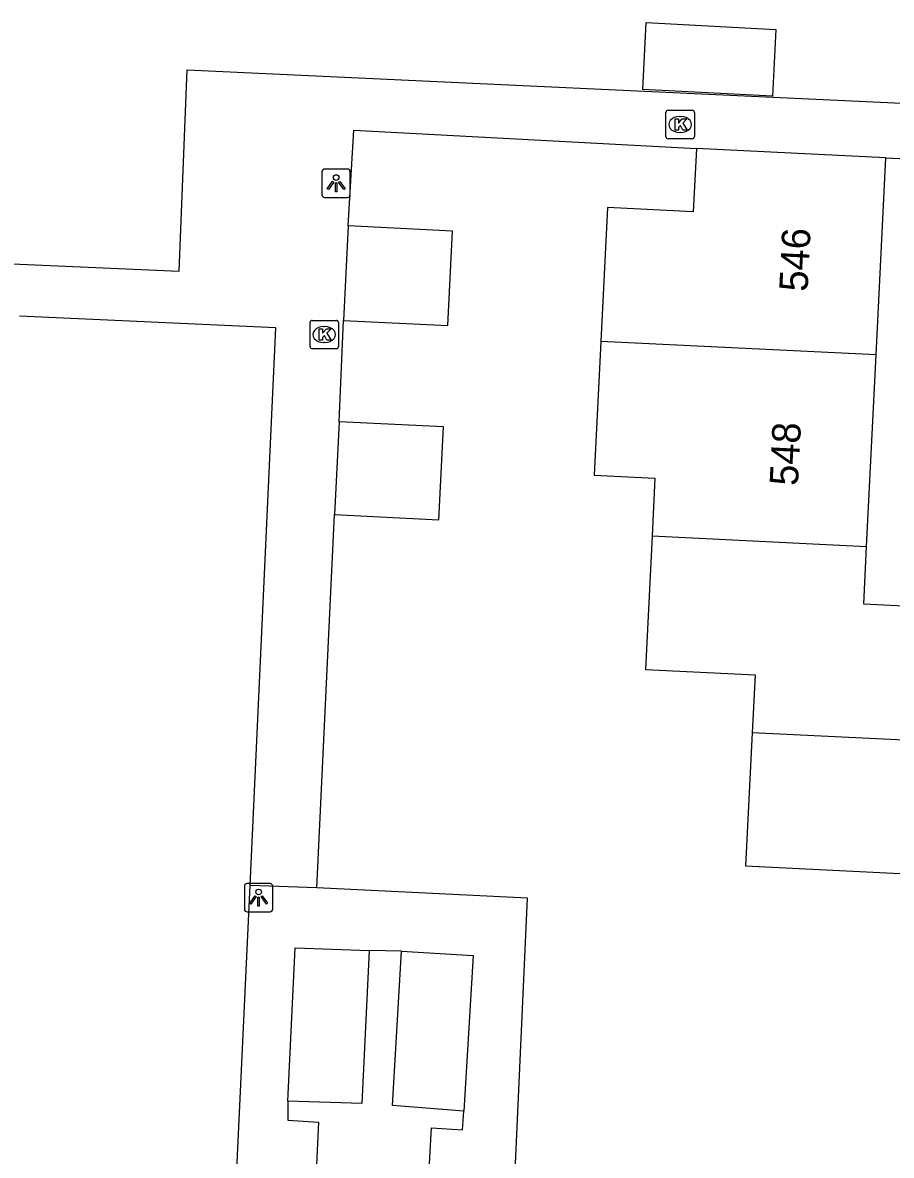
# Model space of a CAD drawing. Extents: x 162990 to 165007, y 383433 to 384336.
# Drawn here: x 164797.45 to 164828.02, y 383836.99 to 383876.85 of the extents above; entities that cross this region are included whole.
import ezdxf

# ---------------------------------------------------------------- set-up
doc = ezdxf.new("R2010")
doc.units = 0
for name, color, linetype in [('IMGEO_Kolk', 7, 'Continuous'), ('IMGEO_Lichtpunt', 7, 'Continuous'), ('IMGEO_Pand', 7, 'Continuous'), ('IMGEO_Pand_nummerreeks', 7, 'Continuous'), ('IMGEO_Voetpad_halfverhard', 7, 'Continuous'), ('IMGEO_Voetpad_open', 7, 'Continuous')]:
    doc.layers.add(name, color=color, linetype=linetype)

msp = doc.modelspace()

# ---------------------------------------------------------------- linework, layer by layer
at = {"layer": 'IMGEO_Kolk'}
for p, q in [((164820.086, 383872.843), (164820.086, 383873.695)), ((164820.161, 383873.769), (164821.013, 383873.769)), ((164820.574, 383873.549), (164820.599, 383873.549)), ((164821.087, 383873.695), (164821.087, 383872.843)), ((164821.013, 383872.769), (164820.161, 383872.769)), ((164820.597, 383872.989), (164820.572, 383872.989)), ((164807.638, 383866.375), (164808.49, 383866.375)), ((164807.563, 383865.449), (164807.563, 383866.301)), ((164808.051, 383866.155), (164808.076, 383866.155)), ((164808.564, 383866.301), (164808.564, 383865.449)), ((164808.074, 383865.595), (164808.049, 383865.595)), ((164808.49, 383865.375), (164807.638, 383865.375))]:
    msp.add_line(p, q, dxfattribs=at)
for points in [[(164820.086, 383872.843), (164820.086, 383873.695)], [(164820.161, 383873.769), (164821.013, 383873.769)], [(164821.087, 383873.695), (164821.087, 383872.843)], [(164820.407, 383873.469), (164820.53, 383873.469), (164820.53, 383873.318), (164820.66, 383873.469), (164820.824, 383873.469), (164820.678, 383873.318), (164820.831, 383873.069), (164820.679, 383873.069), (164820.594, 383873.233), (164820.53, 383873.166), (164820.53, 383873.069), (164820.407, 383873.069), (164820.407, 383873.469)], [(164821.013, 383872.769), (164820.161, 383872.769)], [(164807.638, 383866.375), (164808.49, 383866.375)], [(164807.563, 383865.449), (164807.563, 383866.301)], [(164807.884, 383866.075), (164808.007, 383866.075), (164808.007, 383865.924), (164808.137, 383866.075), (164808.301, 383866.075), (164808.155, 383865.924), (164808.308, 383865.675), (164808.156, 383865.675), (164808.071, 383865.839), (164808.007, 383865.772), (164808.007, 383865.675), (164807.884, 383865.675), (164807.884, 383866.075)], [(164808.564, 383866.301), (164808.564, 383865.449)], [(164808.49, 383865.375), (164807.638, 383865.375)]]:
    msp.add_lwpolyline(points, dxfattribs=at)
for centre, start, end in [((164820.163, 383873.693), 91.552, 178.448), ((164820.163, 383873.693), 91.552, 178.448), ((164821.011, 383873.693), 1.552, 88.448), ((164821.011, 383873.693), 1.552, 88.448), ((164820.163, 383872.845), 181.552, 268.448), ((164820.163, 383872.845), 181.552, 268.448), ((164821.011, 383872.845), 271.552, 358.448), ((164821.011, 383872.845), 271.552, 358.448), ((164807.64, 383866.299), 91.552, 178.448), ((164807.64, 383866.299), 91.552, 178.448), ((164808.488, 383866.299), 1.552, 88.448), ((164808.488, 383866.299), 1.552, 88.448), ((164807.64, 383865.451), 181.552, 268.448), ((164807.64, 383865.451), 181.552, 268.448), ((164808.488, 383865.451), 271.552, 358.448), ((164808.488, 383865.451), 271.552, 358.448)]:
    msp.add_arc(centre, 0.0765, start, end, dxfattribs=at)
for centre, major_axis, ratio, start_param, end_param in [((164820.573, 383873.269), (-0.387, 0.002), 0.722429, 4.712389, 7.853982), ((164820.598, 383873.269), (-0.39, 0.002), 0.717154, 1.570796, 4.712389), ((164808.05, 383865.875), (-0.387, 0.002), 0.722429, 4.712389, 7.853982), ((164808.075, 383865.875), (-0.39, 0.002), 0.717154, 1.570796, 4.712389)]:
    msp.add_ellipse(centre, major_axis=major_axis, ratio=ratio, start_param=start_param, end_param=end_param, dxfattribs=at)
at = {"layer": 'IMGEO_Lichtpunt'}
for p, q in [((164807.984, 383871.604), (164807.984, 383870.797)), ((164807.984, 383871.604), (164807.984, 383870.797)), ((164808.886, 383871.699), (164808.078, 383871.699)), ((164808.886, 383871.699), (164808.078, 383871.699)), ((164808.98, 383870.797), (164808.98, 383871.604)), ((164808.98, 383870.797), (164808.98, 383871.604)), ((164808.078, 383870.703), (164808.886, 383870.703)), ((164808.078, 383870.703), (164808.886, 383870.703)), ((164805.256, 383846.457), (164805.256, 383845.65)), ((164805.256, 383846.457), (164805.256, 383845.65)), ((164806.158, 383846.552), (164805.35, 383846.552)), ((164806.158, 383846.552), (164805.35, 383846.552)), ((164806.252, 383845.65), (164806.252, 383846.457)), ((164806.252, 383845.65), (164806.252, 383846.457)), ((164805.35, 383845.556), (164806.158, 383845.556)), ((164805.35, 383845.556), (164806.158, 383845.556))]:
    msp.add_line(p, q, dxfattribs=at)
for points in [[(164808.358, 383871.268), (164808.397, 383871.24), (164808.209, 383870.978), (164808.171, 383871.005), (164808.358, 383871.268)], [(164808.46, 383871.22), (164808.507, 383871.22), (164808.507, 383870.898), (164808.46, 383870.898), (164808.46, 383871.22)], [(164808.57, 383871.24), (164808.608, 383871.267), (164808.795, 383871.005), (164808.756, 383870.977), (164808.57, 383871.24)], [(164805.63, 383846.121), (164805.669, 383846.093), (164805.481, 383845.831), (164805.443, 383845.858), (164805.63, 383846.121)], [(164805.732, 383846.073), (164805.779, 383846.073), (164805.779, 383845.751), (164805.732, 383845.751), (164805.732, 383846.073)], [(164805.842, 383846.093), (164805.88, 383846.12), (164806.067, 383845.858), (164806.028, 383845.83), (164805.842, 383846.093)]]:
    msp.add_lwpolyline(points, dxfattribs=at)
for centre in [(164808.483, 383871.402), (164805.755, 383846.255)]:
    msp.add_circle(centre, 0.0994, dxfattribs=at)
for centre, start, end in [((164808.078, 383871.604), 90, 180), ((164808.078, 383871.604), 90, 180), ((164808.886, 383871.604), 0, 90), ((164808.886, 383871.604), 0, 90), ((164808.078, 383870.797), 180, 270), ((164808.078, 383870.797), 180, 270), ((164808.886, 383870.797), 270, 0), ((164808.886, 383870.797), 270, 360), ((164805.35, 383846.457), 90, 180), ((164805.35, 383846.457), 90, 180), ((164806.158, 383846.457), 0, 90), ((164806.158, 383846.457), 0, 90), ((164805.35, 383845.65), 180, 270), ((164805.35, 383845.65), 180, 270), ((164806.158, 383845.65), 270, 0), ((164806.158, 383845.65), 270, 360)]:
    msp.add_arc(centre, 0.0946, start, end, dxfattribs=at)
at = {"layer": 'IMGEO_Pand'}
for points in [[(164819.394, 383876.853), (164823.957, 383876.616), (164823.835, 383874.263), (164819.272, 383874.5), (164819.394, 383876.853)], [(164821.16, 383872.421), (164821.049, 383870.196), (164818.031, 383870.346), (164817.797, 383865.635)], [(164827.825, 383872.091), (164821.16, 383872.421)], [(164827.481, 383865.156), (164827.825, 383872.091)], [(164808.9, 383869.702), (164808.735, 383866.374)], [(164808.735, 383866.374), (164812.411, 383866.191), (164812.576, 383869.519), (164808.9, 383869.702)], [(164817.797, 383865.635), (164817.563, 383860.926), (164819.7, 383860.82), (164819.599, 383858.785)], [(164827.481, 383865.156), (164817.797, 383865.635)], [(164827.147, 383858.414), (164827.481, 383865.156)], [(164808.424, 383859.541), (164812.1, 383859.359), (164812.262, 383862.622), (164808.586, 383862.805)], [(164808.586, 383862.805), (164808.424, 383859.541)], [(164819.599, 383858.785), (164819.365, 383854.085), (164823.225, 383853.893), (164823.124, 383851.855)], [(164819.599, 383858.785), (164827.147, 383858.414)], [(164832.951, 383855.744), (164830.086, 383855.886), (164830.103, 383856.229), (164827.046, 383856.381), (164827.147, 383858.414)], [(164823.124, 383851.855), (164822.891, 383847.176), (164829.032, 383846.871), (164828.923, 383844.685)], [(164829.92, 383851.527), (164823.124, 383851.855)]]:
    msp.add_lwpolyline(points, dxfattribs=at)
at = {"layer": 'IMGEO_Voetpad_halfverhard'}
for points in [[(164809.646, 383844.199), (164809.384, 383838.815), (164806.785, 383838.893)], [(164812.98, 383838.542), (164810.467, 383838.74), (164810.776, 383844.174)]]:
    msp.add_lwpolyline(points, dxfattribs=at)
at = {"layer": 'IMGEO_Voetpad_open'}
for points in [[(164780.606, 383866.916), (164788.69, 383866.551), (164788.801, 383868.729), (164802.953, 383868.101), (164803.242, 383875.197), (164830.394, 383873.923)], [(164808.9, 383869.702), (164809.103, 383873.071), (164821.16, 383872.421)], [(164827.825, 383872.091), (164833.77, 383871.798)], [(164805.451, 383846.485), (164806.365, 383866.111), (164797.343, 383866.526)], [(164808.586, 383862.805), (164808.735, 383866.374)], [(164807.797, 383846.406), (164808.424, 383859.541)], [(164804.45, 383824.993), (164805.451, 383846.485)], [(164807.797, 383846.406), (164805.451, 383846.485)], [(164814.242, 383824.482), (164815.218, 383846.038), (164807.797, 383846.406)], [(164806.785, 383838.893), (164807.04, 383844.284), (164809.646, 383844.199)], [(164810.776, 383844.174), (164809.646, 383844.199)], [(164810.776, 383844.174), (164813.302, 383844.018), (164812.98, 383838.542)], [(164806.785, 383838.893), (164806.787, 383838.226), (164807.86, 383838.158), (164807.631, 383833.154), (164806.521, 383833.203), (164806.489, 383832.558)], [(164812.629, 383832.089), (164812.69, 383832.791), (164811.551, 383832.894), (164811.84, 383837.951), (164812.932, 383837.884), (164812.98, 383838.542)]]:
    msp.add_lwpolyline(points, dxfattribs=at)

# ---------------------------------------------------------------- texts
at = {"layer": 'IMGEO_Pand_nummerreeks'}
for s, p in [('546', (164825.069, 383867.371)), ('548', (164824.73, 383860.536))]:
    msp.add_text(s, height=1, rotation=87.1612, dxfattribs=at).set_placement(p)

doc.saveas('drawing.dxf')
